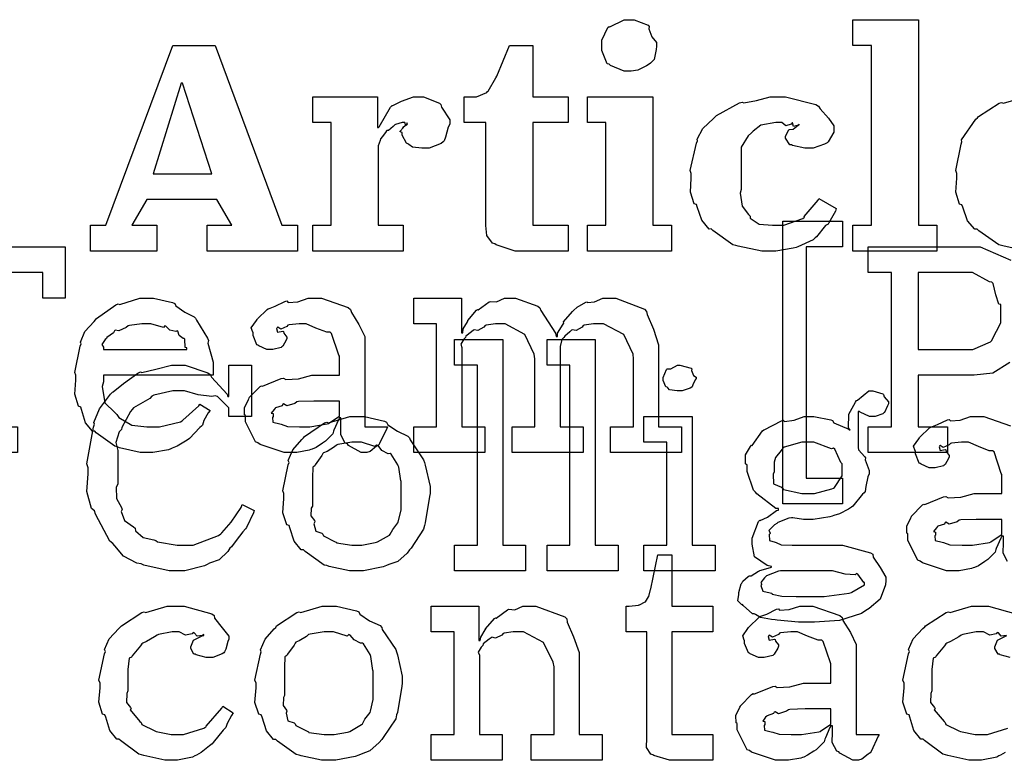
# Model space of a CAD drawing. Extents: x 0 to 8.5, y 0 to 11.
# Tile 266 of 379: x 1.464 to 1.996, y 7.684 to 8.084. Entities that reach past the tile are written whole.
import ezdxf

# ---------------------------------------------------------------- set-up
doc = ezdxf.new("R2010")
doc.units = 0
doc.layers.get('0').update_dxf_attribs({"linetype": 'CONTINUOUS'})

msp = doc.modelspace()

# ---------------------------------------------------------------- linework, layer by layer
at = {"color": 0}
for points in [[(1.79363, 8.05615), (1.7909, 8.05615), (1.78342, 8.05925), (1.78276, 8.05985), (1.78179, 8.06017), (1.77886, 8.06728), (1.77886, 8.06961), (1.77886, 8.07047), (1.77886, 8.07292), (1.78213, 8.07964), (1.78276, 8.08024), (1.7831, 8.08003), (1.79096, 8.08393), (1.79363, 8.08393), (1.79633, 8.08393), (1.80382, 8.08089), (1.80447, 8.08024), (1.80419, 8.07904), (1.80593, 8.07471), (1.80838, 8.07156), (1.80838, 8.07047), (1.80838, 8.06961), (1.80821, 8.06782), (1.80713, 8.06244), (1.80512, 8.06049), (1.80447, 8.05985), (1.80296, 8.05903), (1.79829, 8.05664), (1.79476, 8.05615), (1.79363, 8.05615)], [(1.91456, 7.97282), (1.92453, 7.97282), (1.92453, 8.07004), (1.91456, 8.07004), (1.91456, 8.08393), (1.94993, 8.08393), (1.94993, 7.97282), (1.9599, 7.97282), (1.9599, 7.95893), (1.91456, 7.95893), (1.91456, 7.97282)], [(1.50239, 7.97282), (1.51064, 7.97282), (1.54688, 8.07004), (1.56987, 8.07004), (1.6059, 7.97282), (1.61436, 7.97282), (1.61436, 7.95893), (1.56554, 7.95893), (1.56554, 7.97282), (1.57878, 7.97282), (1.57075, 7.98671), (1.53276, 7.98671), (1.52474, 7.97282), (1.53819, 7.97282), (1.53819, 7.95893), (1.50239, 7.95893), (1.50239, 7.97282)], [(1.73568, 7.95893), (1.73199, 7.95893), (1.72168, 7.96218), (1.72092, 7.96283), (1.71963, 7.96322), (1.71658, 7.96733), (1.71615, 7.97276), (1.71615, 7.97456), (1.71615, 8.02838), (1.70443, 8.02838), (1.70443, 8.04226), (1.70899, 8.04226), (1.71099, 8.04226), (1.71658, 8.04465), (1.71701, 8.04508), (1.71729, 8.04536), (1.72157, 8.05246), (1.722, 8.05333), (1.72894, 8.07004), (1.74154, 8.07004), (1.74154, 8.04226), (1.76064, 8.04226), (1.76064, 8.02838), (1.74154, 8.02838), (1.74154, 7.97282), (1.76064, 7.97282), (1.76064, 7.95893), (1.75825, 7.95893), (1.75288, 7.95893), (1.75108, 7.95893), (1.74724, 7.95893), (1.73856, 7.95893), (1.73568, 7.95893)], [(1.53624, 8.0006), (1.56793, 8.0006), (1.55208, 8.04964), (1.55143, 8.04964), (1.53624, 8.0006)], [(1.62256, 7.97282), (1.63254, 7.97282), (1.63254, 8.02838), (1.62256, 8.02838), (1.62256, 8.04226), (1.6575, 8.04226), (1.6575, 8.02576), (1.65815, 8.02576), (1.65853, 8.02599), (1.66465, 8.03674), (1.66553, 8.03749), (1.66575, 8.03754), (1.67057, 8.03993), (1.67703, 8.04226), (1.67919, 8.04226), (1.68235, 8.04226), (1.69103, 8.03885), (1.69179, 8.03814), (1.69206, 8.03668), (1.69656, 8.02983), (1.69656, 8.0275), (1.69581, 8.02582), (1.69433, 8.02046), (1.69353, 8.01844), (1.69308, 8.01796), (1.69189, 8.01708), (1.68544, 8.01449), (1.68332, 8.01449), (1.68158, 8.01449), (1.67654, 8.01508), (1.67453, 8.0165), (1.67399, 8.01688), (1.67329, 8.01714), (1.67096, 8.02154), (1.67096, 8.02294), (1.67068, 8.02289), (1.66954, 8.02354), (1.67165, 8.02576), (1.67182, 8.02599), (1.6716, 8.02587), (1.67101, 8.02561), (1.67356, 8.0275), (1.67378, 8.0275), (1.67356, 8.02815), (1.67344, 8.02778), (1.67279, 8.02664), (1.67236, 8.02838), (1.67225, 8.02838), (1.6709, 8.02838), (1.66726, 8.02729), (1.66683, 8.02707), (1.66607, 8.02626), (1.66342, 8.02403), (1.6626, 8.02399), (1.66249, 8.02382), (1.66194, 8.023), (1.6601, 8.02061), (1.6594, 8.01981), (1.65924, 8.01947), (1.6589, 8.01867), (1.65793, 8.01574), (1.65793, 8.01471), (1.65793, 7.97282), (1.67139, 7.97282), (1.67139, 7.95893), (1.62256, 7.95893), (1.62256, 7.97282)], [(1.77106, 7.97282), (1.78103, 7.97282), (1.78103, 8.02838), (1.77106, 8.02838), (1.77106, 8.04226), (1.80643, 8.04226), (1.80643, 7.97282), (1.8164, 7.97282), (1.8164, 7.95893), (1.77106, 7.95893), (1.77106, 7.97282)], [(1.8699, 7.95893), (1.86524, 7.95893), (1.85254, 7.96149), (1.85124, 7.96197), (1.84972, 7.96229), (1.83886, 7.96994), (1.838, 7.97086), (1.83686, 7.97081), (1.83296, 7.97553), (1.8304, 7.98286), (1.82997, 7.9841), (1.82878, 7.98443), (1.82667, 7.99067), (1.82715, 7.99832), (1.82715, 8.00082), (1.82661, 8.0025), (1.83003, 8.01714), (1.83062, 8.01839), (1.83035, 8.01938), (1.8335, 8.02507), (1.83914, 8.03054), (1.84017, 8.03142), (1.84076, 8.03207), (1.85331, 8.03901), (1.85471, 8.03944), (1.85558, 8.03901), (1.86242, 8.04021), (1.86979, 8.04226), (1.87229, 8.04226), (1.87819, 8.04226), (1.89453, 8.03814), (1.89594, 8.03728), (1.89681, 8.03575), (1.90136, 8.03071), (1.90419, 8.02653), (1.90419, 8.02513), (1.90419, 8.02317), (1.90126, 8.01785), (1.90072, 8.01731), (1.89925, 8.0166), (1.89301, 8.01449), (1.89094, 8.01449), (1.88857, 8.01449), (1.88194, 8.01594), (1.8814, 8.01622), (1.88043, 8.01639), (1.87815, 8.01986), (1.87815, 8.021), (1.87815, 8.021), (1.87993, 8.02447), (1.88032, 8.02468), (1.88032, 8.02468), (1.88226, 8.02479), (1.88504, 8.02696), (1.88553, 8.02707), (1.88553, 8.0275), (1.88499, 8.02701), (1.88249, 8.02626), (1.88183, 8.02815), (1.88163, 8.02815), (1.88112, 8.02756), (1.87831, 8.02664), (1.87619, 8.02838), (1.87554, 8.02838), (1.87283, 8.02838), (1.86481, 8.02696), (1.86062, 8.02371), (1.85969, 8.02274), (1.85792, 8.02126), (1.85406, 8.01508), (1.85406, 8.00911), (1.85406, 8.00711), (1.85406, 7.99214), (1.85357, 7.99013), (1.8546, 7.98324), (1.85818, 7.97868), (1.85906, 7.97781), (1.85906, 7.97672), (1.86393, 7.97347), (1.87115, 7.97282), (1.87358, 7.97282), (1.87728, 7.97282), (1.88743, 7.97646), (1.88835, 7.97715), (1.88824, 7.97754), (1.8915, 7.98133), (1.89572, 7.98639), (1.89615, 7.98736), (1.90549, 7.98193), (1.90511, 7.98053), (1.90158, 7.97424), (1.90115, 7.97347), (1.89979, 7.97276), (1.89492, 7.96664), (1.89421, 7.9661), (1.89312, 7.96496), (1.88476, 7.96121), (1.88379, 7.96089), (1.88217, 7.96039), (1.87294, 7.95893), (1.8699, 7.95893)], [(1.87663, 7.9751), (1.90896, 7.9751), (1.90896, 7.96121), (1.88921, 7.96121), (1.88921, 7.83621), (1.90896, 7.83621), (1.90896, 7.82232), (1.87663, 7.82232), (1.87663, 7.9751)], [(1.41699, 7.86399), (1.43283, 7.86399), (1.43283, 7.94732), (1.40354, 7.94732), (1.40354, 7.93343), (1.3916, 7.93343), (1.3916, 7.96121), (1.48861, 7.96121), (1.48861, 7.93343), (1.47667, 7.93343), (1.47667, 7.94732), (1.44715, 7.94732), (1.44715, 7.86399), (1.463, 7.86399), (1.463, 7.8501), (1.41699, 7.8501), (1.41699, 7.86399)], [(1.94976, 7.90565), (1.97601, 7.90565), (1.97944, 7.90565), (1.98893, 7.90983), (1.98969, 7.91064), (1.9899, 7.91114), (1.99447, 7.92008), (1.99447, 7.92301), (1.99447, 7.92996), (1.99349, 7.93028), (1.99181, 7.93528), (1.99046, 7.94129), (1.98969, 7.94211), (1.98839, 7.94228), (1.97911, 7.94732), (1.97601, 7.94732), (1.94976, 7.94732), (1.94976, 7.90565)], [(1.53336, 7.8501), (1.52924, 7.8501), (1.51807, 7.85265), (1.51687, 7.85314), (1.51546, 7.8534), (1.50553, 7.86074), (1.50472, 7.8616), (1.50353, 7.86154), (1.49978, 7.86615), (1.49756, 7.87337), (1.49713, 7.87463), (1.49588, 7.875), (1.49387, 7.88151), (1.49451, 7.88921), (1.49451, 7.89176), (1.49387, 7.89333), (1.49685, 7.90744), (1.49735, 7.90869), (1.4969, 7.90972), (1.49935, 7.91536), (1.50429, 7.92085), (1.50515, 7.92171), (1.50564, 7.92247), (1.51611, 7.9299), (1.51731, 7.93039), (1.51828, 7.93001), (1.52908, 7.93343), (1.53271, 7.93343), (1.53651, 7.93343), (1.54676, 7.9311), (1.5479, 7.93061), (1.54856, 7.92925), (1.55339, 7.92583), (1.55843, 7.92344), (1.55919, 7.92258), (1.55968, 7.9215), (1.56569, 7.91183), (1.56614, 7.91064), (1.56575, 7.90907), (1.56874, 7.89887), (1.56874, 7.89546), (1.56874, 7.89176), (1.5095, 7.89176), (1.5095, 7.88829), (1.50879, 7.88569), (1.51014, 7.8769), (1.51546, 7.87158), (1.51665, 7.8705), (1.51768, 7.86888), (1.52468, 7.86481), (1.53282, 7.86399), (1.53554, 7.86399), (1.53965, 7.86399), (1.551, 7.86669), (1.55203, 7.86724), (1.55225, 7.86757), (1.56099, 7.87528), (1.56158, 7.87614), (1.567, 7.87267), (1.56603, 7.87147), (1.56375, 7.86729), (1.56288, 7.86486), (1.56244, 7.86421), (1.56147, 7.8635), (1.55599, 7.85758), (1.55528, 7.85704), (1.55376, 7.85612), (1.54921, 7.8534), (1.5466, 7.85237), (1.54574, 7.85206), (1.54454, 7.85157), (1.53614, 7.8501), (1.53336, 7.8501)], [(1.61176, 7.8501), (1.60704, 7.8501), (1.59403, 7.85444), (1.59289, 7.85531), (1.59164, 7.85579), (1.58615, 7.86654), (1.58615, 7.87007), (1.58561, 7.87033), (1.58556, 7.87424), (1.58778, 7.87875), (1.58811, 7.87939), (1.588, 7.8795), (1.59407, 7.88569), (1.59483, 7.88613), (1.59532, 7.8859), (1.60553, 7.89003), (1.60678, 7.89025), (1.60792, 7.88949), (1.61475, 7.88986), (1.62207, 7.89176), (1.62457, 7.89176), (1.63693, 7.89176), (1.63693, 7.90218), (1.63661, 7.90272), (1.63276, 7.91428), (1.63194, 7.91499), (1.6301, 7.91499), (1.62429, 7.91726), (1.61893, 7.91954), (1.61719, 7.91954), (1.61518, 7.91954), (1.60975, 7.919), (1.60915, 7.91889), (1.60851, 7.91812), (1.60536, 7.91672), (1.60362, 7.91775), (1.60331, 7.91758), (1.60331, 7.91738), (1.60303, 7.91704), (1.60357, 7.9151), (1.60644, 7.91564), (1.60678, 7.91542), (1.60693, 7.9145), (1.60851, 7.91243), (1.60851, 7.91174), (1.60824, 7.91075), (1.60633, 7.9075), (1.6059, 7.90717), (1.60547, 7.90679), (1.60092, 7.90565), (1.59939, 7.90565), (1.59776, 7.90565), (1.59332, 7.90767), (1.59289, 7.90804), (1.59233, 7.90826), (1.59028, 7.91331), (1.59028, 7.91499), (1.59011, 7.91499), (1.58925, 7.91743), (1.59207, 7.92139), (1.59244, 7.92193), (1.59272, 7.92231), (1.59787, 7.92736), (1.59853, 7.92779), (1.59853, 7.92774), (1.60221, 7.9291), (1.60753, 7.93169), (1.60851, 7.93192), (1.60921, 7.93115), (1.61442, 7.93153), (1.62007, 7.93343), (1.62196, 7.93343), (1.62722, 7.93343), (1.64171, 7.92839), (1.64301, 7.92736), (1.64344, 7.92572), (1.64746, 7.91922), (1.65061, 7.91265), (1.65061, 7.91043), (1.65061, 7.86399), (1.66297, 7.86399), (1.66254, 7.86307), (1.65869, 7.85493), (1.65821, 7.85422), (1.65701, 7.8534), (1.6536, 7.85064), (1.65181, 7.8501), (1.65126, 7.8501), (1.64876, 7.8501), (1.64182, 7.85389), (1.64128, 7.85465), (1.64008, 7.85504), (1.63764, 7.85965), (1.63781, 7.86535), (1.63781, 7.86724), (1.63781, 7.86876), (1.63693, 7.86876), (1.63639, 7.86778), (1.634, 7.86219), (1.63368, 7.8616), (1.63336, 7.86014), (1.62939, 7.85618), (1.6289, 7.85574), (1.62776, 7.85504), (1.62435, 7.85281), (1.62224, 7.85189), (1.62153, 7.85161), (1.62067, 7.85124), (1.61399, 7.8501), (1.61176, 7.8501)], [(1.67714, 7.86399), (1.68951, 7.86399), (1.68951, 7.91954), (1.67714, 7.91954), (1.67714, 7.93343), (1.70296, 7.93343), (1.70296, 7.91476), (1.70361, 7.91476), (1.70361, 7.91476), (1.70389, 7.91689), (1.70611, 7.92074), (1.70643, 7.92128), (1.70638, 7.92133), (1.7111, 7.92692), (1.71164, 7.92736), (1.71203, 7.92719), (1.71793, 7.93147), (1.71858, 7.93169), (1.71858, 7.93164), (1.7219, 7.93147), (1.72624, 7.93343), (1.72771, 7.93343), (1.7321, 7.93343), (1.74419, 7.9291), (1.74528, 7.92822), (1.74576, 7.92671), (1.75375, 7.91456), (1.75418, 7.91282), (1.75483, 7.91282), (1.75483, 7.91461), (1.75792, 7.91943), (1.75831, 7.91997), (1.75814, 7.92057), (1.76297, 7.92622), (1.76351, 7.92671), (1.76351, 7.92671), (1.76551, 7.92854), (1.77018, 7.93121), (1.77089, 7.93147), (1.77106, 7.9311), (1.7749, 7.93147), (1.77935, 7.93343), (1.78088, 7.93343), (1.7864, 7.93343), (1.80192, 7.92746), (1.803, 7.92626), (1.80333, 7.92458), (1.80675, 7.91678), (1.80951, 7.90831), (1.80951, 7.90543), (1.80951, 7.86399), (1.82189, 7.86399), (1.82189, 7.8501), (1.78347, 7.8501), (1.78347, 7.86399), (1.79585, 7.86399), (1.79585, 7.90067), (1.79568, 7.9031), (1.79064, 7.91374), (1.77974, 7.91954), (1.7761, 7.91954), (1.77425, 7.91954), (1.76932, 7.91883), (1.76872, 7.91868), (1.76813, 7.91781), (1.76503, 7.91596), (1.76286, 7.91635), (1.76243, 7.91607), (1.7615, 7.91531), (1.75874, 7.91297), (1.75825, 7.91222), (1.75808, 7.91194), (1.75726, 7.91103), (1.75635, 7.90733), (1.75635, 7.90608), (1.75635, 7.86399), (1.76872, 7.86399), (1.76872, 7.8501), (1.73031, 7.8501), (1.73031, 7.86399), (1.74268, 7.86399), (1.74268, 7.90067), (1.74229, 7.9031), (1.73719, 7.91374), (1.72661, 7.91954), (1.72314, 7.91954), (1.72131, 7.91954), (1.71631, 7.91883), (1.71576, 7.91868), (1.715, 7.91781), (1.71175, 7.91596), (1.70985, 7.91635), (1.70947, 7.91607), (1.70839, 7.91531), (1.70529, 7.91297), (1.70503, 7.91217), (1.70492, 7.91194), (1.70415, 7.91129), (1.70258, 7.90853), (1.70318, 7.90674), (1.70318, 7.90608), (1.70318, 7.86399), (1.71556, 7.86399), (1.71556, 7.8501), (1.67714, 7.8501), (1.67714, 7.86399)], [(1.5095, 7.90565), (1.55442, 7.90565), (1.55442, 7.90653), (1.55365, 7.90679), (1.55333, 7.91135), (1.55311, 7.91174), (1.5524, 7.91168), (1.55024, 7.91319), (1.54964, 7.91558), (1.54921, 7.91585), (1.5485, 7.91547), (1.54536, 7.91613), (1.54313, 7.91835), (1.54249, 7.91846), (1.54178, 7.91758), (1.53494, 7.91954), (1.53271, 7.91954), (1.53022, 7.91954), (1.52344, 7.91868), (1.52274, 7.91846), (1.52165, 7.91758), (1.51768, 7.91581), (1.51579, 7.91613), (1.51535, 7.91585), (1.51481, 7.91471), (1.51124, 7.91217), (1.51101, 7.91174), (1.51025, 7.91114), (1.50857, 7.90847), (1.5095, 7.90701), (1.5095, 7.90653), (1.5095, 7.90565)], [(1.69922, 7.80003), (1.71158, 7.80003), (1.71158, 7.89725), (1.69922, 7.89725), (1.69922, 7.91114), (1.72526, 7.91114), (1.72526, 7.80003), (1.73763, 7.80003), (1.73763, 7.78614), (1.69922, 7.78614), (1.69922, 7.80003)], [(1.74918, 7.80003), (1.76156, 7.80003), (1.76156, 7.89725), (1.74918, 7.89725), (1.74918, 7.91114), (1.77522, 7.91114), (1.77522, 7.80003), (1.7876, 7.80003), (1.7876, 7.78614), (1.74918, 7.78614), (1.74918, 7.80003)], [(1.54992, 7.78614), (1.54486, 7.78614), (1.53125, 7.78922), (1.52974, 7.78982), (1.52746, 7.79021), (1.52029, 7.79411), (1.51557, 7.79969), (1.51454, 7.80089), (1.51281, 7.80208), (1.50515, 7.81679), (1.50456, 7.81847), (1.50299, 7.81982), (1.50043, 7.82894), (1.50108, 7.83854), (1.50108, 7.84169), (1.50038, 7.84397), (1.50396, 7.86367), (1.50456, 7.86535), (1.50418, 7.86626), (1.50732, 7.87369), (1.51329, 7.88157), (1.51432, 7.88271), (1.51471, 7.88282), (1.52029, 7.88732), (1.528, 7.89296), (1.52951, 7.89356), (1.53022, 7.89333), (1.53771, 7.89507), (1.54617, 7.89725), (1.54904, 7.89725), (1.55354, 7.89725), (1.56586, 7.89312), (1.56706, 7.89225), (1.56788, 7.89074), (1.57622, 7.88151), (1.57661, 7.88032), (1.57726, 7.88032), (1.57726, 7.89725), (1.58942, 7.89725), (1.58942, 7.86947), (1.57726, 7.86947), (1.57726, 7.87381), (1.57715, 7.87418), (1.57107, 7.88032), (1.56987, 7.88075), (1.56803, 7.88026), (1.56054, 7.88129), (1.55322, 7.88336), (1.55078, 7.88336), (1.54699, 7.88336), (1.53668, 7.88103), (1.5356, 7.88053), (1.5344, 7.87918), (1.52561, 7.87414), (1.52496, 7.87337), (1.52393, 7.87229), (1.51942, 7.86361), (1.5191, 7.86253), (1.5179, 7.86117), (1.51606, 7.85542), (1.51714, 7.85118), (1.51714, 7.84972), (1.51714, 7.83301), (1.51628, 7.83138), (1.51639, 7.82514), (1.5191, 7.82036), (1.51953, 7.81933), (1.51899, 7.81825), (1.52083, 7.81321), (1.52572, 7.8099), (1.52647, 7.80914), (1.52675, 7.80772), (1.53093, 7.80414), (1.53668, 7.80285), (1.53776, 7.8024), (1.53857, 7.80181), (1.54932, 7.80003), (1.55296, 7.80003), (1.55794, 7.80003), (1.57156, 7.80512), (1.57292, 7.8061), (1.57335, 7.80664), (1.57844, 7.81244), (1.58382, 7.82036), (1.58442, 7.82194), (1.59093, 7.81868), (1.5906, 7.81749), (1.58669, 7.80957), (1.58615, 7.80871), (1.58479, 7.80718), (1.58111, 7.8024), (1.57856, 7.79915), (1.57769, 7.79829), (1.57671, 7.7965), (1.57194, 7.7921), (1.56674, 7.79025), (1.56554, 7.78961), (1.56407, 7.78874), (1.55344, 7.78614), (1.54992, 7.78614)], [(1.8209, 7.88336), (1.8195, 7.88336), (1.81532, 7.88385), (1.81451, 7.88504), (1.81418, 7.88531), (1.81342, 7.88547), (1.81201, 7.88894), (1.81201, 7.89008), (1.81201, 7.89051), (1.81201, 7.89051), (1.81381, 7.89497), (1.81418, 7.89529), (1.81418, 7.89529), (1.81614, 7.89529), (1.81972, 7.89725), (1.8209, 7.89725), (1.8209, 7.89725), (1.82704, 7.89561), (1.82742, 7.89529), (1.82731, 7.89442), (1.8284, 7.8916), (1.82981, 7.89079), (1.82981, 7.89051), (1.82981, 7.89008), (1.82926, 7.88932), (1.82807, 7.88667), (1.82764, 7.88553), (1.82742, 7.88531), (1.8265, 7.88482), (1.82226, 7.88336), (1.8209, 7.88336)], [(1.88943, 7.75836), (1.88519, 7.75836), (1.87364, 7.75944), (1.8725, 7.75965), (1.8705, 7.75976), (1.86458, 7.7609), (1.86193, 7.76258), (1.86122, 7.76292), (1.86035, 7.76286), (1.85525, 7.76742), (1.85493, 7.7679), (1.85444, 7.76779), (1.85232, 7.76992), (1.85297, 7.77333), (1.85297, 7.77442), (1.85281, 7.77447), (1.85422, 7.77903), (1.85449, 7.7794), (1.85449, 7.7794), (1.85508, 7.7806), (1.85796, 7.78304), (1.8584, 7.78331), (1.8584, 7.78331), (1.85949, 7.78342), (1.8635, 7.78592), (1.86404, 7.78614), (1.86421, 7.78635), (1.87001, 7.78797), (1.87056, 7.78808), (1.87056, 7.78851), (1.86811, 7.7889), (1.86133, 7.79368), (1.86014, 7.80057), (1.86014, 7.80285), (1.86008, 7.80376), (1.86356, 7.81282), (1.86426, 7.81347), (1.86436, 7.81332), (1.86833, 7.81511), (1.87326, 7.81868), (1.87424, 7.8189), (1.87424, 7.81976), (1.87289, 7.81982), (1.86262, 7.82769), (1.86187, 7.82867), (1.86089, 7.82964), (1.85732, 7.83985), (1.85732, 7.84321), (1.8565, 7.84397), (1.85644, 7.84879), (1.85926, 7.85331), (1.85969, 7.85406), (1.86008, 7.85389), (1.86567, 7.86176), (1.86643, 7.86231), (1.8666, 7.86236), (1.87588, 7.86724), (1.87685, 7.86751), (1.87756, 7.86686), (1.88276, 7.86751), (1.88824, 7.86947), (1.89008, 7.86947), (1.89344, 7.86947), (1.90256, 7.86768), (1.90354, 7.86729), (1.90429, 7.866), (1.91243, 7.86263), (1.91308, 7.86208), (1.91211, 7.86339), (1.91243, 7.87082), (1.91596, 7.87733), (1.91656, 7.87815), (1.91704, 7.87831), (1.92318, 7.88336), (1.92524, 7.88336), (1.92524, 7.88336), (1.93067, 7.88172), (1.9311, 7.8814), (1.93138, 7.88015), (1.93371, 7.87739), (1.93371, 7.87642), (1.93332, 7.87532), (1.93169, 7.87175), (1.93132, 7.87142), (1.93078, 7.87093), (1.9266, 7.86947), (1.92524, 7.86947), (1.92344, 7.86947), (1.91846, 7.87185), (1.91808, 7.87229), (1.91743, 7.87229), (1.91743, 7.85275), (1.91754, 7.85151), (1.92101, 7.84771), (1.92133, 7.84711), (1.92111, 7.84614), (1.92329, 7.84039), (1.92329, 7.83843), (1.92269, 7.83686), (1.9216, 7.83176), (1.92111, 7.829), (1.92068, 7.82824), (1.91982, 7.82747), (1.9145, 7.82096), (1.91374, 7.82042), (1.91217, 7.8195), (1.90739, 7.81689), (1.90429, 7.81597), (1.90332, 7.81565), (1.90213, 7.81521), (1.89307, 7.81392), (1.89008, 7.81392), (1.88792, 7.81392), (1.88206, 7.81467), (1.8814, 7.81478), (1.87999, 7.81456), (1.87397, 7.81213), (1.87337, 7.81174), (1.87224, 7.81087), (1.86903, 7.80783), (1.8699, 7.80669), (1.8699, 7.80632), (1.86936, 7.80567), (1.86942, 7.80251), (1.87261, 7.8016), (1.87315, 7.80132), (1.87315, 7.80132), (1.87571, 7.80018), (1.88172, 7.80003), (1.88379, 7.80003), (1.90354, 7.80003), (1.90896, 7.80003), (1.92404, 7.7959), (1.92524, 7.79503), (1.92557, 7.79346), (1.92931, 7.78792), (1.9324, 7.78271), (1.9324, 7.78093), (1.93213, 7.77854), (1.92925, 7.77072), (1.92333, 7.76568), (1.92156, 7.76465), (1.91922, 7.76307), (1.90728, 7.75917), (1.89387, 7.75836), (1.88943, 7.75836)], [(1.61763, 7.86399), (1.62104, 7.86399), (1.63032, 7.86546), (1.63129, 7.86572), (1.63124, 7.86589), (1.63693, 7.86968), (1.63693, 7.87093), (1.63693, 7.87787), (1.62608, 7.87787), (1.62304, 7.87787), (1.61475, 7.87756), (1.61393, 7.87744), (1.61285, 7.87657), (1.60856, 7.87522), (1.60678, 7.87631), (1.60633, 7.87614), (1.60596, 7.87532), (1.60243, 7.87418), (1.60221, 7.87397), (1.60161, 7.87337), (1.60004, 7.87131), (1.60112, 7.87104), (1.60112, 7.87093), (1.60112, 7.86942), (1.60075, 7.86897), (1.60101, 7.86638), (1.60471, 7.86556), (1.60547, 7.86529), (1.60547, 7.86529), (1.60894, 7.86415), (1.61546, 7.86399), (1.61763, 7.86399)], [(1.64643, 7.78614), (1.64236, 7.78614), (1.63135, 7.78851), (1.63015, 7.78896), (1.62864, 7.78922), (1.61843, 7.79656), (1.61757, 7.79742), (1.61626, 7.79742), (1.61253, 7.80214), (1.61019, 7.8094), (1.60975, 7.81065), (1.60851, 7.81104), (1.60628, 7.81743), (1.60693, 7.82525), (1.60693, 7.82781), (1.60628, 7.82938), (1.60926, 7.84347), (1.60975, 7.84472), (1.60932, 7.84581), (1.61176, 7.85157), (1.61669, 7.8571), (1.61757, 7.85796), (1.61806, 7.85872), (1.6289, 7.866), (1.63015, 7.86643), (1.63113, 7.86604), (1.64258, 7.86947), (1.64643, 7.86947), (1.65044, 7.86947), (1.66124, 7.86697), (1.66249, 7.86643), (1.66308, 7.86507), (1.66829, 7.86154), (1.67399, 7.85894), (1.67486, 7.85796), (1.67518, 7.85688), (1.6824, 7.84603), (1.68289, 7.84472), (1.68338, 7.84321), (1.68593, 7.83165), (1.68593, 7.82781), (1.68565, 7.82622), (1.68338, 7.81196), (1.68289, 7.81065), (1.6824, 7.80854), (1.67572, 7.79839), (1.67486, 7.79742), (1.67356, 7.79568), (1.66846, 7.79118), (1.66368, 7.7895), (1.66249, 7.78896), (1.6606, 7.78825), (1.64996, 7.78614), (1.64643, 7.78614)], [(1.8016, 7.80003), (1.81396, 7.80003), (1.81396, 7.85558), (1.8016, 7.85558), (1.8016, 7.86947), (1.82764, 7.86947), (1.82764, 7.80003), (1.84, 7.80003), (1.84, 7.78614), (1.8016, 7.78614), (1.8016, 7.80003)], [(1.64643, 7.80003), (1.64908, 7.80003), (1.65631, 7.80132), (1.65707, 7.80154), (1.65761, 7.80171), (1.66396, 7.80544), (1.66444, 7.80588), (1.66444, 7.80588), (1.66581, 7.80838), (1.66857, 7.81201), (1.66878, 7.81261), (1.66878, 7.81261), (1.67031, 7.81896), (1.67031, 7.82107), (1.67031, 7.83453), (1.67014, 7.83475), (1.669, 7.84218), (1.66878, 7.84278), (1.66857, 7.84338), (1.66493, 7.84907), (1.66444, 7.8495), (1.66336, 7.84939), (1.65994, 7.85118), (1.65782, 7.85385), (1.65707, 7.85406), (1.65608, 7.85331), (1.64882, 7.85558), (1.64643, 7.85558), (1.64367, 7.85558), (1.63613, 7.85433), (1.63536, 7.85406), (1.63422, 7.85308), (1.63026, 7.85064), (1.62836, 7.84993), (1.62799, 7.8495), (1.62744, 7.84842), (1.62386, 7.84343), (1.62364, 7.84278), (1.62256, 7.84207), (1.62235, 7.83643), (1.62235, 7.83453), (1.62235, 7.82107), (1.62175, 7.81999), (1.62153, 7.81581), (1.62343, 7.81326), (1.62364, 7.81261), (1.62321, 7.81158), (1.62414, 7.80751), (1.6275, 7.80643), (1.62799, 7.80588), (1.62842, 7.80496), (1.6346, 7.80181), (1.63536, 7.80154), (1.63542, 7.80117), (1.64367, 7.80003), (1.64643, 7.80003)], [(1.89031, 7.82781), (1.89372, 7.82781), (1.90321, 7.83035), (1.90397, 7.83083), (1.90451, 7.83117), (1.90875, 7.83746), (1.90875, 7.83951), (1.90875, 7.84386), (1.9081, 7.84462), (1.90474, 7.85183), (1.90397, 7.85232), (1.903, 7.852), (1.89344, 7.85558), (1.89031, 7.85558), (1.88687, 7.85558), (1.87739, 7.85286), (1.87663, 7.85232), (1.87571, 7.85107), (1.87278, 7.84739), (1.87207, 7.84478), (1.87207, 7.84386), (1.87207, 7.83951), (1.87136, 7.83826), (1.87164, 7.83317), (1.87588, 7.83138), (1.87663, 7.83083), (1.87711, 7.83008), (1.88699, 7.82781), (1.89031, 7.82781)], [(1.97569, 7.80003), (1.97911, 7.80003), (1.98839, 7.80149), (1.98936, 7.80176), (1.98931, 7.80192), (1.99501, 7.80572), (1.99501, 7.80697), (1.99501, 7.81392), (1.98415, 7.81392), (1.98113, 7.81392), (1.97282, 7.81358), (1.972, 7.81347), (1.97092, 7.81261), (1.96664, 7.81125), (1.96485, 7.81233), (1.96442, 7.81218), (1.96403, 7.81136), (1.9605, 7.81022), (1.96029, 7.81), (1.95969, 7.8094), (1.95811, 7.80735), (1.95921, 7.80707), (1.95921, 7.80697), (1.95921, 7.80544), (1.95882, 7.80501), (1.9591, 7.8024), (1.96278, 7.8016), (1.96354, 7.80132), (1.96354, 7.80132), (1.96701, 7.80018), (1.97353, 7.80003), (1.97569, 7.80003)], [(1.81847, 7.68371), (1.81543, 7.68371), (1.80686, 7.68625), (1.80632, 7.68674), (1.80528, 7.68701), (1.8029, 7.69069), (1.80306, 7.6959), (1.80306, 7.6976), (1.80306, 7.75315), (1.79199, 7.75315), (1.79199, 7.76704), (1.79351, 7.76704), (1.79351, 7.76704), (1.79861, 7.76758), (1.79893, 7.76768), (1.79926, 7.76774), (1.80219, 7.76926), (1.8024, 7.76942), (1.8024, 7.76942), (1.80404, 7.77197), (1.80414, 7.77225), (1.80414, 7.77225), (1.80512, 7.77599), (1.80524, 7.77636), (1.80914, 7.79482), (1.81674, 7.79482), (1.81674, 7.76704), (1.83886, 7.76704), (1.83886, 7.75315), (1.81674, 7.75315), (1.81674, 7.6976), (1.83886, 7.6976), (1.83886, 7.68371), (1.83789, 7.68371), (1.83567, 7.68371), (1.83496, 7.68371), (1.83371, 7.68371), (1.83089, 7.68371), (1.82997, 7.68371), (1.82856, 7.68371), (1.82536, 7.68371), (1.82433, 7.68371), (1.82286, 7.68371), (1.81956, 7.68371), (1.81847, 7.68371)], [(1.86513, 7.77875), (1.86481, 7.7781), (1.86583, 7.77518), (1.86979, 7.77425), (1.87076, 7.77399), (1.87082, 7.77354), (1.87619, 7.77246), (1.88385, 7.77225), (1.88639, 7.77225), (1.89421, 7.77225), (1.89908, 7.77225), (1.91254, 7.77408), (1.91374, 7.77442), (1.9139, 7.77458), (1.9209, 7.77854), (1.9209, 7.77983), (1.92042, 7.77974), (1.91726, 7.78435), (1.91656, 7.78461), (1.91569, 7.78386), (1.91037, 7.78424), (1.9036, 7.78614), (1.90136, 7.78614), (1.87532, 7.78614), (1.87424, 7.78597), (1.86789, 7.78342), (1.86751, 7.7831), (1.86681, 7.78228), (1.86469, 7.77974), (1.86513, 7.77903), (1.86513, 7.77875)], [(1.54665, 7.68371), (1.54249, 7.68371), (1.53114, 7.68625), (1.52994, 7.68674), (1.52854, 7.68701), (1.51861, 7.69433), (1.51779, 7.69521), (1.5166, 7.69515), (1.51286, 7.69976), (1.51064, 7.70697), (1.51019, 7.70822), (1.50896, 7.70861), (1.50694, 7.71511), (1.5076, 7.72282), (1.5076, 7.72537), (1.50694, 7.727), (1.50993, 7.74126), (1.51042, 7.74251), (1.50999, 7.74354), (1.51253, 7.74935), (1.51774, 7.75489), (1.51867, 7.75575), (1.51915, 7.75646), (1.53022, 7.76357), (1.53147, 7.764), (1.53239, 7.76361), (1.54389, 7.76704), (1.54775, 7.76704), (1.55311, 7.76704), (1.56793, 7.76292), (1.56922, 7.76204), (1.56939, 7.76047), (1.57351, 7.75526), (1.57726, 7.75076), (1.57726, 7.74924), (1.57671, 7.74794), (1.57553, 7.74376), (1.57482, 7.74224), (1.57443, 7.74186), (1.57351, 7.74121), (1.56847, 7.73926), (1.56685, 7.73926), (1.56489, 7.73926), (1.55946, 7.74072), (1.55903, 7.741), (1.55832, 7.74115), (1.55664, 7.74414), (1.55664, 7.74511), (1.55664, 7.74511), (1.55806, 7.74858), (1.55838, 7.74881), (1.55838, 7.74881), (1.56304, 7.75108), (1.56358, 7.75119), (1.56358, 7.75163), (1.56299, 7.75114), (1.56006, 7.75071), (1.55849, 7.75265), (1.55794, 7.75271), (1.5574, 7.75201), (1.55382, 7.75136), (1.5504, 7.75315), (1.54926, 7.75315), (1.54656, 7.75315), (1.53922, 7.75174), (1.53842, 7.75142), (1.53706, 7.75037), (1.53261, 7.74783), (1.53065, 7.74707), (1.53017, 7.74664), (1.52935, 7.74556), (1.52485, 7.74018), (1.52453, 7.73947), (1.52328, 7.73882), (1.52257, 7.73281), (1.52257, 7.73079), (1.52257, 7.72125), (1.52197, 7.71989), (1.52186, 7.7149), (1.52399, 7.71224), (1.52431, 7.71149), (1.52388, 7.71099), (1.52914, 7.70464), (1.52974, 7.7041), (1.53011, 7.70307), (1.53717, 7.69965), (1.53797, 7.69933), (1.53797, 7.69928), (1.54596, 7.6976), (1.54861, 7.6976), (1.55263, 7.6976), (1.56369, 7.70107), (1.56467, 7.70171), (1.56489, 7.7021), (1.5734, 7.71186), (1.574, 7.713), (1.57943, 7.70931), (1.57856, 7.70796), (1.57628, 7.70356), (1.57547, 7.70144), (1.57508, 7.70085), (1.57411, 7.69993), (1.56879, 7.69331), (1.56814, 7.6926), (1.56668, 7.69146), (1.56222, 7.68793), (1.55968, 7.68653), (1.55881, 7.68608), (1.55761, 7.68549), (1.54938, 7.68371), (1.54665, 7.68371)], [(1.6314, 7.68371), (1.62733, 7.68371), (1.61632, 7.68608), (1.61513, 7.68653), (1.61361, 7.68679), (1.6034, 7.69412), (1.60254, 7.69499), (1.60124, 7.69499), (1.5975, 7.69971), (1.59517, 7.70697), (1.59472, 7.70822), (1.59347, 7.70861), (1.59125, 7.715), (1.5919, 7.72282), (1.5919, 7.72537), (1.59125, 7.72694), (1.59424, 7.74104), (1.59472, 7.74229), (1.59429, 7.74338), (1.59674, 7.74914), (1.60167, 7.75467), (1.60254, 7.75553), (1.60303, 7.75629), (1.61387, 7.76357), (1.61513, 7.764), (1.6161, 7.76361), (1.62756, 7.76704), (1.6314, 7.76704), (1.63542, 7.76704), (1.64621, 7.76454), (1.64746, 7.764), (1.64806, 7.76264), (1.65326, 7.75911), (1.65896, 7.75651), (1.65983, 7.75553), (1.66015, 7.75444), (1.66738, 7.7436), (1.66786, 7.74229), (1.66835, 7.74078), (1.6709, 7.72922), (1.6709, 7.72537), (1.67063, 7.72379), (1.66835, 7.70953), (1.66786, 7.70822), (1.66738, 7.70611), (1.66069, 7.69596), (1.65983, 7.69499), (1.65853, 7.69325), (1.65343, 7.68875), (1.64865, 7.68707), (1.64746, 7.68653), (1.64556, 7.68582), (1.63493, 7.68371), (1.6314, 7.68371)], [(1.68658, 7.6976), (1.69894, 7.6976), (1.69894, 7.75315), (1.68658, 7.75315), (1.68658, 7.76704), (1.7124, 7.76704), (1.7124, 7.74837), (1.71306, 7.74837), (1.71306, 7.74837), (1.71332, 7.75032), (1.71571, 7.75413), (1.7161, 7.75467), (1.71599, 7.75472), (1.72076, 7.76031), (1.72131, 7.76074), (1.72168, 7.76058), (1.72775, 7.76503), (1.72846, 7.76531), (1.72846, 7.76531), (1.73172, 7.76508), (1.73611, 7.76704), (1.73757, 7.76704), (1.74317, 7.76704), (1.75879, 7.76129), (1.75993, 7.7601), (1.76004, 7.75836), (1.76346, 7.75049), (1.76665, 7.74192), (1.76665, 7.73904), (1.76665, 7.6976), (1.77903, 7.6976), (1.77903, 7.68371), (1.74061, 7.68371), (1.74061, 7.6976), (1.75299, 7.6976), (1.75299, 7.73426), (1.75256, 7.73671), (1.74729, 7.74735), (1.73639, 7.75315), (1.73281, 7.75315), (1.73096, 7.75315), (1.72601, 7.75244), (1.72542, 7.75228), (1.72467, 7.75142), (1.72136, 7.74972), (1.71935, 7.75017), (1.71892, 7.74989), (1.71783, 7.74914), (1.71474, 7.74664), (1.71446, 7.74582), (1.71436, 7.74556), (1.7136, 7.7449), (1.71203, 7.74219), (1.71262, 7.7405), (1.71262, 7.7399), (1.71262, 7.6976), (1.72499, 7.6976), (1.72499, 7.68371), (1.68658, 7.68371), (1.68658, 7.6976)], [(1.8775, 7.68371), (1.87278, 7.68371), (1.85975, 7.68804), (1.85861, 7.68892), (1.85736, 7.6894), (1.85189, 7.70014), (1.85189, 7.70367), (1.85135, 7.70394), (1.85129, 7.70785), (1.85351, 7.71235), (1.85385, 7.713), (1.85374, 7.71311), (1.85981, 7.71929), (1.86057, 7.71972), (1.86106, 7.71951), (1.87125, 7.72364), (1.8725, 7.72385), (1.87364, 7.7231), (1.88049, 7.72347), (1.88781, 7.72537), (1.89031, 7.72537), (1.90267, 7.72537), (1.90267, 7.73579), (1.90235, 7.73633), (1.89849, 7.74789), (1.89768, 7.74858), (1.89583, 7.74858), (1.89003, 7.75087), (1.88465, 7.75315), (1.88292, 7.75315), (1.88092, 7.75315), (1.87549, 7.75261), (1.87489, 7.7525), (1.87424, 7.75174), (1.8711, 7.75032), (1.86936, 7.75136), (1.86903, 7.75119), (1.86903, 7.75097), (1.86876, 7.75065), (1.86931, 7.74869), (1.87218, 7.74924), (1.8725, 7.74903), (1.87267, 7.7481), (1.87424, 7.74604), (1.87424, 7.74533), (1.87397, 7.74436), (1.87207, 7.7411), (1.87164, 7.74078), (1.87121, 7.7404), (1.86664, 7.73926), (1.86513, 7.73926), (1.8635, 7.73926), (1.85906, 7.74126), (1.85861, 7.74164), (1.85807, 7.74186), (1.85601, 7.7469), (1.85601, 7.74858), (1.85585, 7.74858), (1.85499, 7.75103), (1.85781, 7.75499), (1.85818, 7.75553), (1.85846, 7.75592), (1.86361, 7.76096), (1.86426, 7.76139), (1.86426, 7.76133), (1.86794, 7.76269), (1.87326, 7.76531), (1.87424, 7.76551), (1.87494, 7.76476), (1.88015, 7.76514), (1.88579, 7.76704), (1.88769, 7.76704), (1.89296, 7.76704), (1.90744, 7.76199), (1.90875, 7.76096), (1.90918, 7.75933), (1.91319, 7.75282), (1.91635, 7.74625), (1.91635, 7.74403), (1.91635, 7.6976), (1.92871, 7.6976), (1.92828, 7.69667), (1.92443, 7.68853), (1.92393, 7.68782), (1.92275, 7.68701), (1.91932, 7.68425), (1.91754, 7.68371), (1.91699, 7.68371), (1.9145, 7.68371), (1.90756, 7.6875), (1.90701, 7.68826), (1.90582, 7.68864), (1.90338, 7.69325), (1.90354, 7.69894), (1.90354, 7.70085), (1.90354, 7.70236), (1.90267, 7.70236), (1.90213, 7.70139), (1.89974, 7.69581), (1.89942, 7.69521), (1.89908, 7.69374), (1.89513, 7.68978), (1.89464, 7.68935), (1.8935, 7.68864), (1.89008, 7.68642), (1.88797, 7.68549), (1.88726, 7.68522), (1.88639, 7.68485), (1.87972, 7.68371), (1.8775, 7.68371)], [(1.6314, 7.6976), (1.63406, 7.6976), (1.64128, 7.69889), (1.64204, 7.69911), (1.64258, 7.69928), (1.64893, 7.70301), (1.64942, 7.70344), (1.64942, 7.70344), (1.65076, 7.70594), (1.65354, 7.70958), (1.65375, 7.71018), (1.65375, 7.71018), (1.65528, 7.71653), (1.65528, 7.71864), (1.65528, 7.7321), (1.65511, 7.73232), (1.65397, 7.73975), (1.65375, 7.74035), (1.65354, 7.74094), (1.6499, 7.74664), (1.64942, 7.74707), (1.64833, 7.74696), (1.64492, 7.74875), (1.64279, 7.75142), (1.64204, 7.75163), (1.64106, 7.75087), (1.63379, 7.75315), (1.6314, 7.75315), (1.62864, 7.75315), (1.6211, 7.7519), (1.62033, 7.75163), (1.61919, 7.75065), (1.61524, 7.74821), (1.61333, 7.7475), (1.61296, 7.74707), (1.61242, 7.74599), (1.60883, 7.741), (1.60861, 7.74035), (1.60753, 7.73964), (1.60732, 7.734), (1.60732, 7.7321), (1.60732, 7.71864), (1.60672, 7.71756), (1.6065, 7.71337), (1.6084, 7.71083), (1.60861, 7.71018), (1.60818, 7.70915), (1.6091, 7.70508), (1.61247, 7.704), (1.61296, 7.70344), (1.61339, 7.70253), (1.61957, 7.69937), (1.62033, 7.69911), (1.62039, 7.69874), (1.62864, 7.6976), (1.6314, 7.6976)], [(1.88336, 7.6976), (1.88678, 7.6976), (1.89606, 7.69906), (1.89703, 7.69933), (1.89697, 7.69949), (1.90267, 7.70329), (1.90267, 7.70454), (1.90267, 7.71149), (1.89182, 7.71149), (1.88878, 7.71149), (1.88049, 7.71115), (1.87967, 7.71104), (1.87858, 7.71018), (1.87429, 7.70882), (1.8725, 7.7099), (1.87207, 7.70975), (1.87169, 7.70893), (1.86817, 7.70779), (1.86794, 7.70757), (1.86735, 7.70697), (1.86578, 7.70492), (1.86686, 7.70464), (1.86686, 7.70454), (1.86686, 7.70301), (1.86649, 7.70258), (1.86675, 7.69997), (1.87044, 7.69917), (1.87121, 7.69889), (1.87121, 7.69889), (1.87468, 7.69775), (1.88118, 7.6976), (1.88336, 7.6976)]]:
    msp.add_lwpolyline(points, close=True, dxfattribs=at)
for points in [[(2.00879, 7.95893), (1.99625, 7.96149), (1.99496, 7.96197), (1.99337, 7.96229), (1.98258, 7.96978), (1.98172, 7.97065), (1.98053, 7.97065), (1.97646, 7.97532), (1.9739, 7.98264), (1.97347, 7.98389), (1.97222, 7.98426), (1.97017, 7.99067), (1.97065, 7.99832), (1.97065, 8.00082), (1.97011, 8.00239), (1.97299, 8.01671), (1.97347, 8.01796), (1.97319, 8.01899), (1.98101, 8.03011), (1.98193, 8.03097), (1.98253, 8.03168), (1.99365, 8.03879), (1.99496, 8.03922), (1.99599, 8.03885), (2.00786, 8.04226)], [(1.9994, 7.8986), (1.99024, 7.8929), (1.98019, 7.89176), (1.97689, 7.89176), (1.94976, 7.89176), (1.94976, 7.86399), (1.9656, 7.86399), (1.9656, 7.8501), (1.92285, 7.8501), (1.92285, 7.86399), (1.92285, 7.86399), (1.93544, 7.86399), (1.93544, 7.94732), (1.92285, 7.94732), (1.92285, 7.96121), (1.97732, 7.96121), (1.98335, 7.96121), (2, 7.954)], [(1.99815, 7.79107), (1.99571, 7.79568), (1.99588, 7.80137), (1.99588, 7.80328), (1.99588, 7.80479), (1.99501, 7.80479), (1.99447, 7.80382), (1.99208, 7.79824), (1.99175, 7.79764), (1.99143, 7.79617), (1.98747, 7.79221), (1.98699, 7.79178), (1.98583, 7.79107), (1.98242, 7.78885), (1.98031, 7.78792), (1.9796, 7.78765), (1.97874, 7.78728), (1.97206, 7.78614), (1.96983, 7.78614), (1.96983, 7.78614), (1.96511, 7.78614), (1.9521, 7.79047), (1.95096, 7.79135), (1.94971, 7.79183), (1.94422, 7.80257), (1.94422, 7.8061), (1.94368, 7.80638), (1.94362, 7.81028), (1.94586, 7.81478), (1.94618, 7.81543), (1.94607, 7.81554), (1.95215, 7.82172), (1.9529, 7.82215), (1.9534, 7.82194), (1.9636, 7.82607), (1.96485, 7.82628), (1.96599, 7.82553), (1.97282, 7.8259), (1.98014, 7.82781), (1.98264, 7.82781), (1.99501, 7.82781), (1.99501, 7.83822), (1.99468, 7.83876), (1.99083, 7.85032), (1.99001, 7.85101), (1.98817, 7.85101), (1.98236, 7.85331), (1.977, 7.85558), (1.97526, 7.85558), (1.97325, 7.85558), (1.96783, 7.85504), (1.96724, 7.85493), (1.96658, 7.85417), (1.96343, 7.85275), (1.96169, 7.85379), (1.96137, 7.85363), (1.96137, 7.8534), (1.9611, 7.85308), (1.96164, 7.85113), (1.96451, 7.85167), (1.96485, 7.85146), (1.965, 7.85053), (1.96658, 7.84847), (1.96658, 7.84776), (1.96631, 7.84679), (1.96442, 7.84353), (1.96397, 7.84321), (1.96354, 7.84283), (1.95899, 7.84169), (1.95747, 7.84169), (1.95583, 7.84169), (1.95139, 7.84369), (1.95096, 7.84407), (1.95042, 7.84429), (1.94835, 7.84933), (1.94835, 7.85101), (1.94819, 7.85101), (1.94732, 7.85346), (1.95014, 7.85742), (1.95053, 7.85796), (1.95079, 7.85835), (1.95594, 7.86339), (1.9566, 7.86382), (1.9566, 7.86376), (1.96029, 7.86513), (1.9656, 7.86774), (1.96658, 7.86794), (1.96729, 7.86719), (1.9725, 7.86757), (1.97814, 7.86947), (1.98004, 7.86947), (1.98529, 7.86947), (1.99978, 7.86442)], [(1.9969, 7.68793), (1.99436, 7.68653), (1.99349, 7.68608), (1.99229, 7.68549), (1.98406, 7.68371), (1.98133, 7.68371), (1.98133, 7.68371), (1.97715, 7.68371), (1.96582, 7.68625), (1.96463, 7.68674), (1.96322, 7.68701), (1.95329, 7.69433), (1.95247, 7.69521), (1.95128, 7.69515), (1.94754, 7.69976), (1.94532, 7.70697), (1.94488, 7.70822), (1.94362, 7.70861), (1.94162, 7.71511), (1.94228, 7.72282), (1.94228, 7.72537), (1.94162, 7.727), (1.94461, 7.74126), (1.9451, 7.74251), (1.94467, 7.74354), (1.94721, 7.74935), (1.95242, 7.75489), (1.95335, 7.75575), (1.95383, 7.75646), (1.9649, 7.76357), (1.96615, 7.764), (1.96707, 7.76361), (1.97857, 7.76704), (1.98242, 7.76704), (1.98779, 7.76704), (2.00261, 7.76292)], [(1.99767, 7.75114), (1.99474, 7.75071), (1.99317, 7.75265), (1.99262, 7.75271), (1.99208, 7.75201), (1.9885, 7.75136), (1.98508, 7.75315), (1.98394, 7.75315), (1.98122, 7.75315), (1.9739, 7.75174), (1.9731, 7.75142), (1.97174, 7.75037), (1.96729, 7.74783), (1.96533, 7.74707), (1.96485, 7.74664), (1.96403, 7.74556), (1.95953, 7.74018), (1.95921, 7.73947), (1.95796, 7.73882), (1.95725, 7.73281), (1.95725, 7.73079), (1.95725, 7.72125), (1.95665, 7.71989), (1.95654, 7.7149), (1.95865, 7.71224), (1.95899, 7.71149), (1.95856, 7.71099), (1.96382, 7.70464), (1.96442, 7.7041), (1.96479, 7.70307), (1.97185, 7.69965), (1.97265, 7.69933), (1.97265, 7.69928), (1.98062, 7.6976), (1.98329, 7.6976), (1.98731, 7.6976), (1.99837, 7.70107)], [(1.99957, 7.73926), (1.99414, 7.74072), (1.99371, 7.741), (1.993, 7.74115), (1.99132, 7.74414), (1.99132, 7.74511), (1.99132, 7.74511), (1.99274, 7.74858), (1.99306, 7.74881), (1.99306, 7.74881), (1.99772, 7.75108)]]:
    msp.add_lwpolyline(points, dxfattribs=at)

doc.saveas('drawing.dxf')
